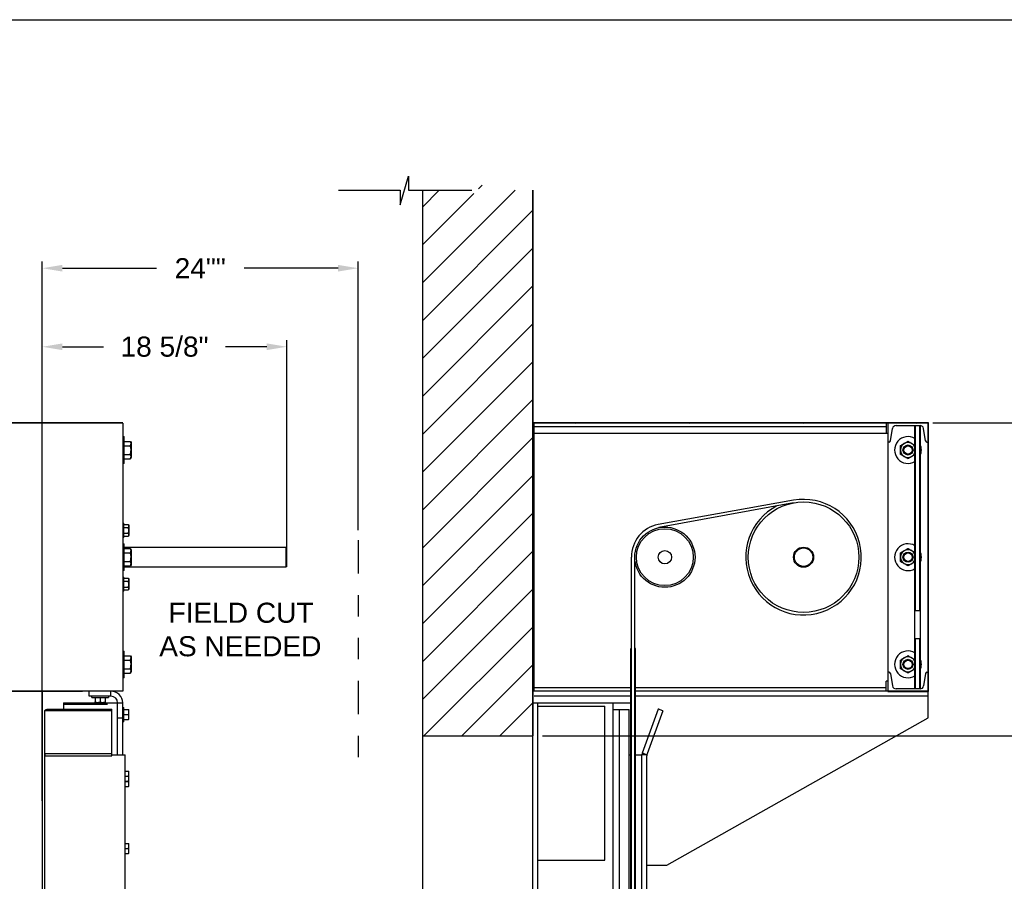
# Model space of a CAD drawing. Header units: inches. Extents: x 144.9 to 238.4, y 214.8 to 247.7.
# Tile 268 of 411: x 182.9 to 187.5, y 243.2 to 247.2. Entities that reach past the tile are written whole.
import ezdxf

# ---------------------------------------------------------------- set-up
doc = ezdxf.new("R2010")
doc.units = ezdxf.units.IN
doc.header["$LTSCALE"] = 0.25
doc.header["$MEASUREMENT"] = 0
doc.linetypes.add('PHANTOM2', pattern=[1.25, 0.625, -0.125, 0.125, -0.125, 0.125, -0.125])
for name, color, linetype in [('ANNOTATIONS', 1, 'Continuous'), ('HIDDEN', 6, 'PHANTOM2'), ('MOTOR LH', 7, 'Continuous')]:
    doc.layers.add(name, color=color, linetype=linetype)
doc.styles.add('ARIAL', font='arial.ttf', dxfattribs={"height": 0.09375})
doc.dimstyles.new('STANDARD$0', dxfattribs={"dimtxt": 0.09375, "dimasz": 0.09375, "dimexe": 0.03125, "dimexo": 0.046875, "dimgap": 0.09, "dimtad": 0, "dimtih": 1, "dimtoh": 1, "dimdec": 4, "dimzin": 0, "dimdsep": 46, "dimtxsty": 'ARIAL', "dimcen": 0.09, "dimadec": 0, "dimazin": 0, "dimtfac": 1, "dimtdec": 4, "dimtofl": 0, "dimtmove": 0, "dimatfit": 1, "dimfxl": 1, "dimtolj": 1, "dimtzin": 0, "dimarcsym": 0})

# ---------------------------------------------------------------- blocks, each defined once
blk = doc.blocks.new('*D48')
at = {"layer": 'ANNOTATIONS', "color": 0, "lineweight": -2, "transparency": 16777216}
for p, q in [((183.0344, 243.5377), (183.0344, 245.6874)), ((184.175, 244.6784), (184.175, 245.6874)), ((183.1282, 245.6561), (183.3196, 245.6561)), ((184.0813, 245.6561), (183.8898, 245.6561))]:
    blk.add_line(p, q, dxfattribs=at)
at = {"layer": 'ANNOTATIONS', "color": 0, "transparency": 16777216}
for points in [[(183.1282, 245.6717), (183.1282, 245.6405), (183.0344, 245.6561)], [(184.0813, 245.6717), (184.0813, 245.6405), (184.175, 245.6561)]]:
    blk.add_solid(points, dxfattribs=at)
at = {"layer": 'defpoints', "color": 0, "transparency": 16777216}
for p in [(183.0344, 245.6561), (184.175, 244.6315), (183.0344, 243.4908)]:
    blk.add_point(p, dxfattribs=at)
at = {"layer": 'ANNOTATIONS', "color": 0, "transparency": 16777216, "insert": (183.6047, 245.6561), "char_height": 0.09375, "attachment_point": 5, "style": 'ARIAL'}
blk.add_mtext('\\A1;18 5/8"', dxfattribs=at)
blk = doc.blocks.new('*D50')
at = {"layer": 'ANNOTATIONS', "color": 0, "lineweight": -2, "transparency": 16777216}
for p, q in [((183.0344, 243.5377), (183.0344, 246.0537)), ((184.508, 244.801), (184.508, 246.0537)), ((183.1282, 246.0225), (183.5668, 246.0225)), ((184.4142, 246.0225), (183.9755, 246.0225))]:
    blk.add_line(p, q, dxfattribs=at)
at = {"layer": 'ANNOTATIONS', "color": 0, "transparency": 16777216}
for points in [[(183.1282, 246.0381), (183.1282, 246.0069), (183.0344, 246.0225)], [(184.4142, 246.0381), (184.4142, 246.0069), (184.508, 246.0225)]]:
    blk.add_solid(points, dxfattribs=at)
at = {"layer": 'defpoints', "color": 0, "transparency": 16777216}
for p in [(183.0344, 246.0225), (184.508, 244.7542), (183.0344, 243.4908)]:
    blk.add_point(p, dxfattribs=at)
at = {"layer": 'ANNOTATIONS', "color": 0, "transparency": 16777216, "insert": (183.7712, 246.0225), "char_height": 0.09375, "attachment_point": 5, "style": 'ARIAL'}
blk.add_mtext('\\A1;24""', dxfattribs=at)
blk = doc.blocks.new('*D54')
at = {"layer": 'ANNOTATIONS', "color": 0, "lineweight": -2, "transparency": 16777216}
for p, q in [((186.194, 243.8404), (188.0295, 243.8404)), ((187.9983, 243.7466), (187.9983, 242.135)), ((187.9983, 240.0885), (187.9983, 241.7001)), ((185.9482, 239.9947), (188.0295, 239.9947))]:
    blk.add_line(p, q, dxfattribs=at)
at = {"layer": 'ANNOTATIONS', "color": 0, "transparency": 16777216}
for points in [[(187.9827, 243.7466), (188.0139, 243.7466), (187.9983, 243.8404)], [(187.9827, 240.0885), (188.0139, 240.0885), (187.9983, 239.9947)]]:
    blk.add_solid(points, dxfattribs=at)
at = {"layer": 'defpoints', "color": 0, "transparency": 16777216}
for p in [(186.1471, 243.8404), (187.9983, 243.8404), (185.9013, 239.9947)]:
    blk.add_point(p, dxfattribs=at)
at = {"layer": 'ANNOTATIONS', "color": 0, "transparency": 16777216, "insert": (187.9983, 241.9176), "char_height": 0.09375, "attachment_point": 5, "style": 'ARIAL'}
blk.add_mtext('\\A1;OPENING\\P HEIGHT', dxfattribs=at)
blk = doc.blocks.new('*D101')
at = {"layer": 'ANNOTATIONS', "color": 0, "lineweight": -2, "transparency": 16777216}
for p, q in [((187.1887, 245.3015), (188.0295, 245.3015)), ((187.9983, 245.2077), (187.9983, 244.7094)), ((187.9983, 243.9341), (187.9983, 244.4324)), ((185.3684, 243.8404), (188.0295, 243.8404))]:
    blk.add_line(p, q, dxfattribs=at)
at = {"layer": 'ANNOTATIONS', "color": 0, "transparency": 16777216}
for points in [[(187.9827, 245.2077), (188.0139, 245.2077), (187.9983, 245.3015)], [(187.9827, 243.9341), (188.0139, 243.9341), (187.9983, 243.8404)]]:
    blk.add_solid(points, dxfattribs=at)
at = {"layer": 'defpoints', "color": 0, "transparency": 16777216}
for p in [(187.1418, 245.3015), (187.9983, 245.3015), (185.3215, 243.8404)]:
    blk.add_point(p, dxfattribs=at)
at = {"layer": 'ANNOTATIONS', "color": 0, "transparency": 16777216, "insert": (187.9983, 244.5709), "char_height": 0.09375, "attachment_point": 5, "style": 'ARIAL'}
blk.add_mtext('\\A1;HEADROOM ', dxfattribs=at)

msp = doc.modelspace()

# ---------------------------------------------------------------- hatches: boundary and pattern name
at = {"layer": 'MOTOR LH'}
h = msp.add_hatch(dxfattribs=at)
h.set_pattern_fill('ANSI31', color=256, style=0)
h.set_pattern_definition([(45, (-40.21846, 21.28189), (-0.08838835, 0.08838835), [])])
edge = h.paths.add_edge_path()
edge.add_line((184.80757, 246.38678), (184.80757, 243.84038))
edge.add_line((184.80757, 243.84038), (185.32319, 243.84038))
edge.add_line((185.32319, 246.38678), (185.32319, 243.84038))
edge = h.paths.add_edge_path()
edge.add_line((184.76118, 246.38678), (185.04828, 246.38678))
edge.add_line((185.04828, 246.38678), (185.04828, 246.31808))
edge.add_line((185.04828, 246.31808), (185.0867, 246.45144))
edge.add_line((185.0867, 246.45144), (185.0867, 246.38678))
edge.add_line((185.0867, 246.38678), (185.38189, 246.38678))
h = msp.add_hatch(dxfattribs=at)
h.set_pattern_fill('ANSI32', color=256, style=0)
h.set_pattern_definition([(45, (182.21942, 231.03477), (-0.265165, 0.265165), []), (45, (182.3962, 231.03477), (-0.265165, 0.265165), [])])
edge = h.paths.add_edge_path(flags=0)
edge.add_line((187.16694, 244.04942), (186.97944, 244.04942))
edge.add_line((186.97944, 244.04942), (186.97944, 244.04737))
edge.add_line((186.97944, 244.04737), (187.16694, 244.04737))
edge.add_arc((187.16694, 244.04942), 0.00206, 270, 360)
edge.add_line((187.169, 244.04942), (187.169, 245.29942))
edge.add_arc((187.16694, 245.29942), 0.00206, 0, 90)
edge.add_line((187.16694, 245.30148), (185.32525, 245.30148))
edge.add_arc((185.32525, 245.29942), 0.00206, 90, 180)
edge.add_line((185.32319, 245.29942), (185.32319, 245.19211))
edge.add_line((185.32319, 245.19211), (185.32525, 245.19211))
edge.add_line((185.32525, 245.19211), (185.32525, 245.29942))
edge.add_line((185.32525, 245.29942), (187.16694, 245.29942))
edge.add_line((187.16694, 245.29942), (187.16694, 244.04942))

# ---------------------------------------------------------------- linework, layer by layer
at = {"layer": 'defpoints'}
msp.add_lwpolyline([(190.46619, 234.44685), (169.58887, 234.44685), (169.58887, 247.18196), (190.46619, 247.18196)], close=True, dxfattribs=at)
at = {"layer": 'HIDDEN'}
msp.add_line((184.50797, 244.75416), (184.50797, 243.72347), dxfattribs=at)
at = {"layer": 'MOTOR LH'}
for p, q in [((184.70397, 246.31808), (184.74238, 246.45144)), ((184.74238, 246.45144), (184.74238, 246.38678)), ((184.41687, 246.38678), (184.70397, 246.38678)), ((184.70397, 246.38678), (184.70397, 246.31808)), ((184.74238, 246.38678), (185.03758, 246.38678)), ((184.80757, 246.38678), (184.80757, 239.99474)), ((184.80757, 246.38678), (184.80757, 243.84038)), ((185.32319, 239.99474), (185.32319, 246.38678)), ((185.32319, 246.38678), (185.32319, 243.84038)), ((183.4094, 245.30125), (177.61109, 245.30125)), ((183.4094, 245.29919), (177.61109, 245.29919)), ((183.4094, 245.29919), (183.4094, 244.04919)), ((187.16694, 245.30148), (185.32525, 245.30148)), ((187.16694, 245.29942), (185.32525, 245.29942)), ((185.32525, 245.29942), (185.32525, 245.19211)), ((185.3271, 245.29942), (185.3271, 244.04942)), ((186.97163, 245.29942), (186.97163, 245.25255)), ((186.97944, 245.29942), (186.97944, 244.04737)), ((187.16694, 244.04942), (187.16694, 245.29942)), ((187.169, 244.04942), (187.169, 245.29942)), ((185.3271, 245.2838), (186.97163, 245.2838)), ((185.3271, 245.25255), (186.97944, 245.25255)), ((186.99092, 245.21652), (187.00061, 245.2747)), ((187.01726, 245.2888), (187.12913, 245.2888)), ((187.10569, 244.06005), (187.10569, 245.2888)), ((187.10725, 245.2888), (187.10725, 244.42536)), ((187.12756, 244.42536), (187.12756, 245.2888)), ((187.12913, 245.2888), (187.12913, 244.06005)), ((187.15547, 245.21652), (187.14577, 245.2747)), ((183.4094, 245.23669), (183.41565, 245.23669)), ((183.41565, 245.11169), (183.41565, 245.23669)), ((183.41565, 245.21479), (183.44526, 245.21479)), ((183.44526, 245.21479), (183.4484, 245.20935)), ((183.4484, 245.20935), (183.4484, 245.13904)), ((186.98475, 245.2113), (186.97944, 245.2113)), ((187.16163, 245.2113), (187.16694, 245.2113)), ((183.41565, 245.19449), (183.44526, 245.19449)), ((183.41565, 245.11169), (183.4094, 245.11169)), ((183.41565, 245.15389), (183.44526, 245.15389)), ((183.41565, 245.1336), (183.44526, 245.1336)), ((183.4484, 245.13904), (183.44526, 245.1336)), ((186.53869, 244.93979), (185.90769, 244.82754)), ((186.53919, 244.92797), (185.9108, 244.81223)), ((183.4094, 244.83287), (183.41534, 244.83287)), ((183.41534, 244.76649), (183.41534, 244.83287)), ((183.41534, 244.82674), (183.436, 244.82674)), ((183.41534, 244.81321), (183.436, 244.81321)), ((183.436, 244.82674), (183.43809, 244.82312)), ((183.43809, 244.82312), (183.43809, 244.77624)), ((183.41534, 244.76649), (183.4094, 244.76649)), ((183.41534, 244.78615), (183.436, 244.78615)), ((183.41534, 244.77262), (183.436, 244.77262)), ((183.43809, 244.77624), (183.436, 244.77262)), ((183.4094, 244.73669), (183.41565, 244.73669)), ((183.41565, 244.61169), (183.41565, 244.73669)), ((183.41565, 244.721), (184.17112, 244.721)), ((183.41565, 244.71479), (183.44526, 244.71479)), ((183.44526, 244.71479), (183.4484, 244.70935)), ((183.4484, 244.70935), (183.4484, 244.63904)), ((184.17112, 244.721), (184.17503, 244.7171)), ((184.17112, 244.721), (184.17112, 244.62738)), ((184.17503, 244.63129), (184.17503, 244.7171)), ((183.41565, 244.69449), (183.44526, 244.69449)), ((183.41565, 244.65389), (183.44526, 244.65389)), ((185.78257, 240.14728), (185.78257, 244.67448)), ((185.79819, 240.01147), (185.79819, 244.67442)), ((183.41565, 244.61169), (183.4094, 244.61169)), ((183.41565, 244.6336), (183.44526, 244.6336)), ((184.17112, 244.62738), (183.41565, 244.62738)), ((183.4484, 244.63904), (183.44526, 244.6336)), ((184.17503, 244.63129), (184.17112, 244.62738)), ((183.4094, 244.58189), (183.41534, 244.58189)), ((183.41534, 244.51552), (183.41534, 244.58189)), ((183.41534, 244.57577), (183.436, 244.57577)), ((183.41534, 244.56223), (183.436, 244.56223)), ((183.436, 244.57577), (183.43809, 244.57214)), ((183.43809, 244.57214), (183.43809, 244.52527)), ((183.41534, 244.51552), (183.4094, 244.51552)), ((183.41534, 244.53517), (183.436, 244.53517)), ((183.41534, 244.52164), (183.436, 244.52164)), ((183.43809, 244.52527), (183.436, 244.52164)), ((187.10725, 244.42536), (187.12756, 244.42536)), ((187.12756, 244.29278), (187.10725, 244.29278)), ((187.10725, 244.29278), (187.10725, 244.06005)), ((187.12756, 244.06005), (187.12756, 244.29278)), ((183.4094, 244.23669), (183.41565, 244.23669)), ((183.41565, 244.11169), (183.41565, 244.23669)), ((185.78257, 244.24884), (185.77944, 244.24884)), ((185.77944, 240.61603), (185.77944, 244.24884)), ((185.80132, 244.24884), (185.79819, 244.24884)), ((185.80132, 240.61603), (185.80132, 244.24884)), ((183.41565, 244.21479), (183.44526, 244.21479)), ((183.41565, 244.19449), (183.44526, 244.19449)), ((183.44526, 244.21479), (183.4484, 244.20935)), ((183.4484, 244.20935), (183.4484, 244.13904)), ((183.41565, 244.15389), (183.44526, 244.15389)), ((183.41565, 244.11169), (183.4094, 244.11169)), ((183.41565, 244.1336), (183.44526, 244.1336)), ((183.4484, 244.13904), (183.44526, 244.1336)), ((186.98475, 244.13755), (186.97944, 244.13755)), ((186.99092, 244.13233), (187.00061, 244.07415)), ((187.15547, 244.13233), (187.14577, 244.07415)), ((187.16163, 244.13755), (187.16694, 244.13755)), ((185.78257, 244.06505), (185.3271, 244.06505)), ((186.97163, 244.06505), (185.79819, 244.06505)), ((186.97163, 244.04942), (186.97163, 244.0963)), ((186.97944, 244.0963), (186.97163, 244.0963)), ((187.12913, 244.06005), (187.01726, 244.06005)), ((183.4094, 244.04919), (177.61109, 244.04919)), ((183.2219, 244.04714), (177.79859, 244.04714)), ((183.0344, 244.04714), (183.0344, 240.6158)), ((183.2219, 244.04714), (183.2219, 244.04919)), ((183.25315, 244.02575), (183.25315, 244.04919)), ((183.35472, 244.02575), (183.25315, 244.02575)), ((183.26487, 244.0195), (183.26487, 244.02575)), ((183.26487, 244.0195), (183.343, 244.0195)), ((183.2805, 244.0195), (183.2805, 243.99885)), ((183.30394, 244.0195), (183.30394, 243.99885)), ((183.32737, 244.0195), (183.32737, 243.99885)), ((183.343, 244.02575), (183.343, 244.0195)), ((183.35472, 244.02575), (183.35472, 244.04919)), ((185.78257, 244.04942), (185.3271, 244.04942)), ((185.78257, 244.02599), (185.32844, 244.02599)), ((187.16694, 244.04942), (185.79819, 244.04942)), ((187.16694, 244.02599), (185.79819, 244.02599)), ((186.97944, 244.04737), (187.16694, 244.04737)), ((187.16694, 243.92442), (187.16694, 244.04737)), ((183.06956, 243.96612), (183.35862, 243.96612)), ((183.13356, 243.9945), (183.4094, 243.9945)), ((183.13356, 243.9945), (183.13356, 243.96612)), ((183.33909, 243.98669), (183.13356, 243.98669)), ((183.2805, 243.99675), (183.32737, 243.99675)), ((183.33128, 243.98669), (183.33128, 243.9945)), ((183.35862, 243.74704), (183.35862, 243.96612)), ((183.38597, 243.75255), (183.38597, 243.9945)), ((183.4094, 243.75255), (183.4094, 243.9945)), ((183.4094, 243.973), (183.41534, 243.973)), ((183.41534, 243.90663), (183.41534, 243.973)), ((183.41534, 243.96325), (183.436, 243.96325)), ((183.43809, 243.91638), (183.43809, 243.96325)), ((185.32319, 243.99474), (185.77944, 243.99474)), ((185.34663, 239.99474), (185.34663, 243.99474)), ((185.34663, 243.97911), (185.65913, 243.97911)), ((185.65913, 243.26036), (185.65913, 243.97911)), ((185.69819, 240.3112), (185.69819, 243.99474)), ((185.69819, 243.96317), (185.7722, 243.96317)), ((185.72554, 243.96317), (185.72554, 240.37017)), ((185.7722, 240.47053), (185.7722, 243.96317)), ((185.90724, 243.96612), (185.83242, 243.76057)), ((183.35862, 243.95811), (183.04612, 243.95811)), ((183.04612, 239.9945), (183.04612, 243.95811)), ((183.38597, 243.92419), (183.4094, 243.92419)), ((183.41534, 243.93982), (183.436, 243.93982)), ((183.41534, 243.91638), (183.436, 243.91638)), ((185.92926, 243.95811), (185.85633, 243.75773)), ((185.94819, 243.23692), (187.16694, 243.92442)), ((183.41534, 243.90663), (183.4094, 243.90663)), ((184.80757, 243.84038), (185.32319, 243.84038)), ((183.35862, 243.75773), (183.04612, 243.75773)), ((183.04612, 243.75773), (183.04613, 243.75247)), ((183.04613, 243.75247), (183.04612, 243.74704)), ((183.04612, 243.74704), (183.35862, 243.74704)), ((183.35862, 243.75255), (183.42112, 243.75255)), ((183.42112, 239.9945), (183.42112, 243.75255)), ((185.7722, 243.75255), (185.77944, 243.75255)), ((185.80132, 243.75255), (185.83101, 243.75255)), ((185.83242, 243.76056), (185.83101, 243.75255)), ((185.83101, 240.36607), (185.83101, 243.75255)), ((185.85444, 243.75255), (185.83101, 243.75255)), ((185.85444, 243.75255), (185.85492, 243.75247)), ((185.85492, 243.75247), (185.85444, 243.74704)), ((185.85444, 240.38911), (185.85444, 243.74704)), ((185.85633, 243.75773), (185.85492, 243.75247)), ((183.42112, 243.67613), (183.436, 243.67613)), ((183.42112, 243.65269), (183.436, 243.65269)), ((183.43809, 243.60388), (183.43809, 243.67613)), ((183.42112, 243.62925), (183.436, 243.62925)), ((183.42112, 243.62732), (183.436, 243.62732)), ((183.42112, 243.60388), (183.436, 243.60388)), ((183.436, 243.62732), (183.43651, 243.62925)), ((183.42112, 243.33825), (183.436, 243.33825)), ((183.43809, 243.29138), (183.43809, 243.33825)), ((183.42112, 243.31482), (183.436, 243.31482)), ((183.42112, 243.29138), (183.436, 243.29138)), ((185.34663, 243.26036), (185.65913, 243.26036)), ((185.85444, 243.23692), (185.94819, 243.23692))]:
    msp.add_line(p, q, dxfattribs=at)
at = {"layer": 'MOTOR LH', "flags": 128}
for points in [[(183.04612, 243.95811), (183.04657, 243.95967), (183.04791, 243.96117), (183.05007, 243.96256), (183.05299, 243.96378), (183.05654, 243.96477), (183.06059, 243.96551), (183.06499, 243.96597), (183.06956, 243.96612)], [(185.92926, 243.95811), (185.92496, 243.95967), (185.92083, 243.96117), (185.91702, 243.96256), (185.91369, 243.96378), (185.91095, 243.96477), (185.90891, 243.96551), (185.90766, 243.96597), (185.90724, 243.96612)], [(185.85444, 243.75255), (185.85015, 243.75411), (185.84601, 243.75562), (185.84221, 243.757), (185.83887, 243.75822), (185.83613, 243.75921), (185.8341, 243.75996), (185.83284, 243.76041), (185.83242, 243.76057)]]:
    msp.add_lwpolyline(points, dxfattribs=at)
at = {"layer": 'MOTOR LH'}
for centre, radius in [((187.07319, 245.17442), 0.02344), ((187.07319, 245.17442), 0.02051), ((187.07319, 245.17442), 0.01972), ((186.58589, 244.67442), 0.25781), ((185.93882, 244.67442), 0.14062), ((185.93882, 244.67442), 0.13281), ((185.93882, 244.67442), 0.03125), ((186.58589, 244.67442), 0.04681), ((186.58589, 244.67442), 0.04291), ((187.07319, 244.67442), 0.02344), ((187.07319, 244.67442), 0.02051), ((187.07319, 244.67442), 0.01972), ((187.07319, 244.17442), 0.02344), ((187.07319, 244.17442), 0.02051), ((187.07319, 244.17442), 0.01972)]:
    msp.add_circle(centre, radius, dxfattribs=at)
for centre, radius, start, end in [((185.32525, 245.29942), 0.00206, 90, 180), ((187.16694, 245.29942), 0.00206, 0, 90), ((187.01726, 245.27192), 0.01688, 90, 170.537), ((187.12913, 245.27192), 0.01688, 9.463, 90), ((186.98475, 245.21755), 0.00625, 270, 350.537), ((187.07319, 245.17442), 0.0625, 58.67194, 301.32807), ((187.07319, 245.17442), 0.03516, 22.43194, 337.56805), ((187.07319, 245.17442), 0.0625, 333.50041, 26.49959), ((187.16163, 245.21755), 0.00625, 189.463, 270), ((186.58589, 244.67442), 0.26953, 117.39365, 100.0868), ((185.93882, 244.67442), 0.15625, 101.47002, 180.02101), ((187.07319, 244.67442), 0.0625, 58.67194, 301.32807), ((187.07319, 244.67442), 0.03516, 22.43194, 337.56805), ((187.07319, 244.67442), 0.0625, 333.50041, 26.49959), ((187.07319, 244.17442), 0.0625, 58.67194, 301.32807), ((187.07319, 244.17442), 0.03516, 22.43194, 337.56805), ((187.07319, 244.17442), 0.0625, 333.50041, 26.49959), ((186.98475, 244.1313), 0.00625, 9.463, 90), ((187.16163, 244.1313), 0.00625, 90, 170.537), ((187.01726, 244.07692), 0.01688, 189.463, 270), ((187.12913, 244.07692), 0.01688, 270, 350.537), ((183.35472, 243.9945), 0.05469, 0, 90), ((183.35472, 243.9945), 0.03125, 0, 90), ((187.16694, 244.04942), 0.00206, 270, 0)]:
    msp.add_arc(centre, radius, start, end, dxfattribs=at)
for centre, start_param, end_param in [((187.10725, 244.42315), 3.1415927, 4.712389), ((187.12756, 244.42315), 1.5707963, 3.1415927), ((187.10725, 244.29499), 4.712389, 6.2831853), ((187.12756, 244.29499), 0, 1.5707963)]:
    msp.add_ellipse(centre, major_axis=(0, -0.00221), ratio=0.7071068, start_param=start_param, end_param=end_param, dxfattribs=at)
at = {"layer": 'MOTOR LH', "extrusion": (0, 0, -1)}
msp.add_ellipse((183.06956, 243.75255), major_axis=(-0.02344, 0), ratio=0.176327, start_param=6.2629276, end_param=6.2832609, dxfattribs=at)
at = {"layer": 'MOTOR LH'}
for points, knots in [([(183.4484, 245.20464), (183.4484, 245.20488), (183.44837, 245.2067), (183.44769, 245.21013), (183.44608, 245.21323), (183.44526, 245.21479)], [0, 0, 0, 0, 0.0701027, 0.5307909, 1, 1, 1, 1]), ([(183.44526, 245.19449), (183.44614, 245.19614), (183.44791, 245.19946), (183.44824, 245.2029), (183.4484, 245.20464)], [0, 0, 0, 0, 0.495458, 1, 1, 1, 1]), ([(187.03804, 245.19472), (187.04077, 245.1963), (187.04634, 245.19951), (187.05242, 245.20302), (187.05553, 245.20482), (187.05562, 245.20487)], [0, 0, 0, 0, 0.484338, 0.9863257, 1, 1, 1, 1]), ([(187.05562, 245.20487), (187.05808, 245.20629), (187.06309, 245.20918), (187.06891, 245.21255), (187.07223, 245.21446), (187.07319, 245.21502)], [0, 0, 0, 0, 0.4062928, 0.8272669, 1, 1, 1, 1]), ([(187.07319, 245.21502), (187.07593, 245.21344), (187.08149, 245.21023), (187.08757, 245.20672), (187.09069, 245.20492), (187.09077, 245.20487)], [0, 0, 0, 0, 0.4843447, 0.9863274, 1, 1, 1, 1]), ([(187.09077, 245.20487), (187.09323, 245.20345), (187.09824, 245.20056), (187.10316, 245.19772), (187.10561, 245.19631), (187.10569, 245.19626)], [0, 0, 0, 0, 0.4825542, 0.9825455, 1, 1, 1, 1]), ([(183.4484, 245.17419), (183.44837, 245.17577), (183.44827, 245.17998), (183.4473, 245.1868), (183.44594, 245.19192), (183.44526, 245.19449)], [0, 0, 0, 0, 0.2297304, 0.61267, 1, 1, 1, 1]), ([(183.44526, 245.15389), (183.44564, 245.15527), (183.44674, 245.15926), (183.44808, 245.16602), (183.44829, 245.17145), (183.4484, 245.17419)], [0, 0, 0, 0, 0.2083045, 0.6015254, 1, 1, 1, 1]), ([(187.03804, 245.17442), (187.03804, 245.17489), (187.03804, 245.17793), (187.03804, 245.18361), (187.03804, 245.18988), (187.03804, 245.19352), (187.03804, 245.19472)], [0, 0, 0, 0, 0.0665323, 0.4352828, 0.8145518, 1, 1, 1, 1]), ([(187.03804, 245.15413), (187.03804, 245.15585), (187.03804, 245.15991), (187.03804, 245.16669), (187.03804, 245.17182), (187.03804, 245.17442)], [0, 0, 0, 0, 0.2654589, 0.6280767, 1, 1, 1, 1]), ([(187.05562, 245.14398), (187.05316, 245.1454), (187.04815, 245.14829), (187.04232, 245.15165), (187.039, 245.15357), (187.03804, 245.15413)], [0, 0, 0, 0, 0.4062921, 0.8272656, 1, 1, 1, 1]), ([(183.4484, 245.14375), (183.4484, 245.14399), (183.44837, 245.14581), (183.44769, 245.14924), (183.44608, 245.15233), (183.44526, 245.15389)], [0, 0, 0, 0, 0.0701027, 0.5307909, 1, 1, 1, 1]), ([(183.44526, 245.1336), (183.44614, 245.13524), (183.44791, 245.13857), (183.44824, 245.14201), (183.4484, 245.14375)], [0, 0, 0, 0, 0.495458, 1, 1, 1, 1]), ([(187.07319, 245.13383), (187.07046, 245.13541), (187.06489, 245.13862), (187.05882, 245.14213), (187.0557, 245.14393), (187.05562, 245.14398)], [0, 0, 0, 0, 0.4843447, 0.9863274, 1, 1, 1, 1]), ([(187.09077, 245.14398), (187.08831, 245.14256), (187.0833, 245.13966), (187.07748, 245.1363), (187.07416, 245.13439), (187.07319, 245.13383)], [0, 0, 0, 0, 0.4062928, 0.8272669, 1, 1, 1, 1]), ([(187.10569, 245.15259), (187.10383, 245.15152), (187.09913, 245.1488), (187.09397, 245.14583), (187.09085, 245.14403), (187.09077, 245.14398)], [0, 0, 0, 0, 0.3896286, 0.9838142, 1, 1, 1, 1]), ([(183.43809, 244.81998), (183.43809, 244.82014), (183.43807, 244.82135), (183.43761, 244.82364), (183.43654, 244.8257), (183.436, 244.82674)], [0, 0, 0, 0, 0.0700919, 0.5307854, 1, 1, 1, 1]), ([(183.436, 244.81321), (183.43658, 244.81431), (183.43776, 244.81653), (183.43798, 244.81882), (183.43809, 244.81998)], [0, 0, 0, 0, 0.49545796, 1, 1, 1, 1]), ([(183.43809, 244.79968), (183.43807, 244.80081), (183.43796, 244.80539), (183.43684, 244.80985), (183.436, 244.81321)], [0, 0, 0, 0, 0.2463063, 1, 1, 1, 1]), ([(183.436, 244.78615), (183.43628, 244.78716), (183.43751, 244.79157), (183.43784, 244.79615), (183.43809, 244.79968)], [0, 0, 0, 0, 0.2293621, 1, 1, 1, 1]), ([(183.43809, 244.77938), (183.43809, 244.77954), (183.43807, 244.78076), (183.43761, 244.78305), (183.43654, 244.78511), (183.436, 244.78615)], [0, 0, 0, 0, 0.0700919, 0.5307854, 1, 1, 1, 1]), ([(183.436, 244.77262), (183.43658, 244.77372), (183.43776, 244.77593), (183.43798, 244.77823), (183.43809, 244.77938)], [0, 0, 0, 0, 0.495458, 1, 1, 1, 1]), ([(183.4484, 244.70464), (183.4484, 244.70488), (183.44837, 244.7067), (183.44769, 244.71013), (183.44608, 244.71323), (183.44526, 244.71479)], [0, 0, 0, 0, 0.0701027, 0.5307909, 1, 1, 1, 1]), ([(183.44526, 244.69449), (183.44614, 244.69614), (183.44791, 244.69946), (183.44824, 244.7029), (183.4484, 244.70464)], [0, 0, 0, 0, 0.495458, 1, 1, 1, 1]), ([(187.03804, 244.69472), (187.04077, 244.6963), (187.04634, 244.69951), (187.05242, 244.70302), (187.05553, 244.70482), (187.05562, 244.70487)], [0, 0, 0, 0, 0.4843388, 0.9863274, 1, 1, 1, 1]), ([(187.03804, 244.67442), (187.03804, 244.67489), (187.03804, 244.67793), (187.03804, 244.68361), (187.03804, 244.68988), (187.03804, 244.69352), (187.03804, 244.69472)], [0, 0, 0, 0, 0.0665321, 0.4352848, 0.8145492, 1, 1, 1, 1]), ([(187.05562, 244.70487), (187.05808, 244.70629), (187.06309, 244.70918), (187.06891, 244.71255), (187.07223, 244.71446), (187.07319, 244.71502)], [0, 0, 0, 0, 0.4062921, 0.8272656, 1, 1, 1, 1]), ([(187.07319, 244.71502), (187.07593, 244.71344), (187.08149, 244.71023), (187.08757, 244.70672), (187.09069, 244.70492), (187.09077, 244.70487)], [0, 0, 0, 0, 0.4843438, 0.9863257, 1, 1, 1, 1]), ([(187.09077, 244.70487), (187.09323, 244.70345), (187.09824, 244.70056), (187.10316, 244.69772), (187.10561, 244.69631), (187.10569, 244.69626)], [0, 0, 0, 0, 0.4825542, 0.9825455, 1, 1, 1, 1]), ([(183.4484, 244.67419), (183.44837, 244.67577), (183.44827, 244.67998), (183.4473, 244.6868), (183.44594, 244.69192), (183.44526, 244.69449)], [0, 0, 0, 0, 0.2297304, 0.61267, 1, 1, 1, 1]), ([(183.44526, 244.65389), (183.44564, 244.65527), (183.44674, 244.65926), (183.44808, 244.66602), (183.44829, 244.67145), (183.4484, 244.67419)], [0, 0, 0, 0, 0.2083045, 0.6015254, 1, 1, 1, 1]), ([(183.4484, 244.64375), (183.4484, 244.64399), (183.44837, 244.64581), (183.44769, 244.64924), (183.44608, 244.65233), (183.44526, 244.65389)], [0, 0, 0, 0, 0.0701027, 0.5307909, 1, 1, 1, 1]), ([(187.03804, 244.65413), (187.03804, 244.65585), (187.03804, 244.65991), (187.03804, 244.66669), (187.03804, 244.67182), (187.03804, 244.67442)], [0, 0, 0, 0, 0.2654622, 0.6280801, 1, 1, 1, 1]), ([(187.05562, 244.64398), (187.05316, 244.6454), (187.04815, 244.64829), (187.04232, 244.65165), (187.039, 244.65357), (187.03804, 244.65413)], [0, 0, 0, 0, 0.4062928, 0.8272669, 1, 1, 1, 1]), ([(187.10569, 244.65259), (187.10383, 244.65152), (187.09913, 244.6488), (187.09397, 244.64583), (187.09085, 244.64403), (187.09077, 244.64398)], [0, 0, 0, 0, 0.3896306, 0.9838162, 1, 1, 1, 1]), ([(183.44526, 244.6336), (183.44614, 244.63524), (183.44791, 244.63857), (183.44824, 244.64201), (183.4484, 244.64375)], [0, 0, 0, 0, 0.495458, 1, 1, 1, 1]), ([(187.07319, 244.63383), (187.07046, 244.63541), (187.06489, 244.63862), (187.05882, 244.64213), (187.0557, 244.64393), (187.05562, 244.64398)], [0, 0, 0, 0, 0.4843438, 0.9863257, 1, 1, 1, 1]), ([(187.09077, 244.64398), (187.08831, 244.64256), (187.0833, 244.63967), (187.07748, 244.6363), (187.07416, 244.63439), (187.07319, 244.63383)], [0, 0, 0, 0, 0.4062921, 0.8272672, 1, 1, 1, 1]), ([(183.43809, 244.569), (183.43809, 244.56916), (183.43807, 244.57038), (183.43761, 244.57267), (183.43654, 244.57473), (183.436, 244.57577)], [0, 0, 0, 0, 0.0700919, 0.5307854, 1, 1, 1, 1]), ([(183.436, 244.56223), (183.43658, 244.56333), (183.43776, 244.56555), (183.43798, 244.56784), (183.43809, 244.569)], [0, 0, 0, 0, 0.495458, 1, 1, 1, 1]), ([(183.43809, 244.5487), (183.43807, 244.54983), (183.43796, 244.55441), (183.43684, 244.55887), (183.436, 244.56223)], [0, 0, 0, 0, 0.2463063, 1, 1, 1, 1]), ([(183.436, 244.53517), (183.43628, 244.53618), (183.43751, 244.54059), (183.43784, 244.54517), (183.43809, 244.5487)], [0, 0, 0, 0, 0.2293621, 1, 1, 1, 1]), ([(183.43809, 244.52841), (183.43809, 244.52857), (183.43807, 244.52978), (183.43761, 244.53207), (183.43654, 244.53413), (183.436, 244.53517)], [0, 0, 0, 0, 0.0700919, 0.5307854, 1, 1, 1, 1]), ([(183.436, 244.52164), (183.43658, 244.52274), (183.43776, 244.52496), (183.43798, 244.52725), (183.43809, 244.52841)], [0, 0, 0, 0, 0.495458, 1, 1, 1, 1]), ([(183.4484, 244.20464), (183.4484, 244.20488), (183.44837, 244.2067), (183.44769, 244.21013), (183.44608, 244.21323), (183.44526, 244.21479)], [0, 0, 0, 0, 0.0701027, 0.5307909, 1, 1, 1, 1]), ([(183.44526, 244.19449), (183.44614, 244.19614), (183.44791, 244.19946), (183.44824, 244.2029), (183.4484, 244.20464)], [0, 0, 0, 0, 0.495458, 1, 1, 1, 1]), ([(183.4484, 244.17419), (183.44837, 244.17577), (183.44827, 244.17998), (183.4473, 244.1868), (183.44594, 244.19192), (183.44526, 244.19449)], [0, 0, 0, 0, 0.2297304, 0.61267, 1, 1, 1, 1]), ([(187.03804, 244.19472), (187.04077, 244.1963), (187.04634, 244.19951), (187.05242, 244.20302), (187.05553, 244.20482), (187.05562, 244.20487)], [0, 0, 0, 0, 0.4843384, 0.9863265, 1, 1, 1, 1]), ([(187.03804, 244.17442), (187.03804, 244.17489), (187.03804, 244.17793), (187.03804, 244.18361), (187.03804, 244.18988), (187.03804, 244.19352), (187.03804, 244.19472)], [0, 0, 0, 0, 0.0665313, 0.4352843, 0.8145498, 1, 1, 1, 1]), ([(187.05562, 244.20487), (187.05808, 244.20629), (187.06309, 244.20918), (187.06891, 244.21255), (187.07223, 244.21446), (187.07319, 244.21502)], [0, 0, 0, 0, 0.4062924, 0.8272666, 1, 1, 1, 1]), ([(187.07319, 244.21502), (187.07593, 244.21344), (187.08149, 244.21023), (187.08757, 244.20672), (187.09069, 244.20492), (187.09077, 244.20487)], [0, 0, 0, 0, 0.4843443, 0.986327, 1, 1, 1, 1]), ([(187.09077, 244.20487), (187.09323, 244.20345), (187.09824, 244.20056), (187.10316, 244.19772), (187.10561, 244.19631), (187.10569, 244.19626)], [0, 0, 0, 0, 0.4825542, 0.982546, 1, 1, 1, 1]), ([(183.44526, 244.15389), (183.44564, 244.15527), (183.44674, 244.15926), (183.44808, 244.16602), (183.44829, 244.17145), (183.4484, 244.17419)], [0, 0, 0, 0, 0.2083045, 0.6015254, 1, 1, 1, 1]), ([(183.4484, 244.14375), (183.4484, 244.14399), (183.44837, 244.14581), (183.44769, 244.14924), (183.44608, 244.15233), (183.44526, 244.15389)], [0, 0, 0, 0, 0.0701027, 0.5307909, 1, 1, 1, 1]), ([(183.44526, 244.1336), (183.44614, 244.13524), (183.44791, 244.13857), (183.44824, 244.14201), (183.4484, 244.14375)], [0, 0, 0, 0, 0.495458, 1, 1, 1, 1]), ([(187.03804, 244.15413), (187.03804, 244.15585), (187.03804, 244.15991), (187.03804, 244.16669), (187.03804, 244.17182), (187.03804, 244.17442)], [0, 0, 0, 0, 0.2654605, 0.6280792, 1, 1, 1, 1]), ([(187.05562, 244.14398), (187.05316, 244.1454), (187.04815, 244.14829), (187.04232, 244.15165), (187.039, 244.15357), (187.03804, 244.15413)], [0, 0, 0, 0, 0.4062925, 0.8272666, 1, 1, 1, 1]), ([(187.07319, 244.13383), (187.07046, 244.13541), (187.06489, 244.13862), (187.05882, 244.14213), (187.0557, 244.14393), (187.05562, 244.14398)], [0, 0, 0, 0, 0.484344, 0.9863265, 1, 1, 1, 1]), ([(187.09077, 244.14398), (187.08831, 244.14256), (187.0833, 244.13966), (187.07748, 244.1363), (187.07416, 244.13439), (187.07319, 244.13383)], [0, 0, 0, 0, 0.4062926, 0.8272666, 1, 1, 1, 1]), ([(187.10569, 244.15259), (187.10383, 244.15152), (187.09913, 244.1488), (187.09397, 244.14583), (187.09085, 244.14403), (187.09077, 244.14398)], [0, 0, 0, 0, 0.3896297, 0.9838155, 1, 1, 1, 1]), ([(183.2805, 243.99885), (183.2824, 243.99826), (183.28624, 243.99708), (183.29021, 243.99686), (183.29222, 243.99675)], [0, 0, 0, 0, 0.495458, 1, 1, 1, 1]), ([(183.2805, 243.99675), (183.2805, 243.99678), (183.2805, 243.99689), (183.2805, 243.998), (183.2805, 243.99885)], [0, 0, 0, 0, 0.24630627, 1, 1, 1, 1]), ([(183.29222, 243.99675), (183.29249, 243.99676), (183.2946, 243.99678), (183.29856, 243.99723), (183.30213, 243.99831), (183.30394, 243.99885)], [0, 0, 0, 0, 0.0700919, 0.5307854, 1, 1, 1, 1]), ([(183.30394, 243.99885), (183.30584, 243.99826), (183.30968, 243.99708), (183.31365, 243.99686), (183.31565, 243.99675)], [0, 0, 0, 0, 0.49545796, 1, 1, 1, 1]), ([(183.31565, 243.99675), (183.31593, 243.99676), (183.31804, 243.99678), (183.322, 243.99723), (183.32557, 243.99831), (183.32737, 243.99885)], [0, 0, 0, 0, 0.0700919, 0.5307854, 1, 1, 1, 1]), ([(183.32737, 243.99885), (183.32737, 243.998), (183.32737, 243.99689), (183.32737, 243.99678), (183.32737, 243.99675)], [0, 0, 0, 0, 0.75369373, 1, 1, 1, 1]), ([(183.43809, 243.95154), (183.43809, 243.95181), (183.43807, 243.95392), (183.43761, 243.95788), (183.43654, 243.96145), (183.436, 243.96325)], [0, 0, 0, 0, 0.0700919, 0.5307854, 1, 1, 1, 1]), ([(183.436, 243.96325), (183.43684, 243.96325), (183.43796, 243.96325), (183.43807, 243.96325), (183.43809, 243.96325)], [0, 0, 0, 0, 0.7536937, 1, 1, 1, 1]), ([(183.436, 243.93982), (183.43658, 243.94172), (183.43776, 243.94556), (183.43798, 243.94953), (183.43809, 243.95154)], [0, 0, 0, 0, 0.495458, 1, 1, 1, 1]), ([(183.43809, 243.9281), (183.43809, 243.92838), (183.43807, 243.93048), (183.43761, 243.93445), (183.43654, 243.93802), (183.436, 243.93982)], [0, 0, 0, 0, 0.0700919, 0.5307854, 1, 1, 1, 1]), ([(183.436, 243.91638), (183.43658, 243.91828), (183.43776, 243.92212), (183.43798, 243.92609), (183.43809, 243.9281)], [0, 0, 0, 0, 0.495458, 1, 1, 1, 1]), ([(183.43809, 243.91638), (183.43807, 243.91638), (183.43796, 243.91638), (183.43684, 243.91638), (183.436, 243.91638)], [0, 0, 0, 0, 0.2463063, 1, 1, 1, 1]), ([(183.43809, 243.66441), (183.43809, 243.66469), (183.43807, 243.66679), (183.43761, 243.67076), (183.43654, 243.67433), (183.436, 243.67613)], [0, 0, 0, 0, 0.0700919, 0.5307854, 1, 1, 1, 1]), ([(183.436, 243.67613), (183.43684, 243.67613), (183.43796, 243.67613), (183.43807, 243.67613), (183.43809, 243.67613)], [0, 0, 0, 0, 0.7536937, 1, 1, 1, 1]), ([(183.436, 243.65269), (183.43658, 243.65459), (183.43776, 243.65844), (183.43798, 243.66241), (183.43809, 243.66441)], [0, 0, 0, 0, 0.49545796, 1, 1, 1, 1]), ([(183.43809, 243.64097), (183.43809, 243.64125), (183.43807, 243.64335), (183.43761, 243.64732), (183.43654, 243.65089), (183.436, 243.65269)], [0, 0, 0, 0, 0.07009191, 0.5307854, 1, 1, 1, 1]), ([(183.436, 243.62925), (183.43658, 243.63116), (183.43776, 243.635), (183.43798, 243.63897), (183.43809, 243.64097)], [0, 0, 0, 0, 0.495458, 1, 1, 1, 1]), ([(183.43809, 243.62925), (183.43807, 243.62925), (183.43796, 243.62925), (183.43684, 243.62925), (183.436, 243.62925)], [0, 0, 0, 0, 0.2463063, 1, 1, 1, 1]), ([(183.43809, 243.6156), (183.43809, 243.61588), (183.43807, 243.61798), (183.43761, 243.62195), (183.43654, 243.62552), (183.436, 243.62732)], [0, 0, 0, 0, 0.07009191, 0.5307854, 1, 1, 1, 1]), ([(183.436, 243.60388), (183.43658, 243.60578), (183.43776, 243.60962), (183.43798, 243.61359), (183.43809, 243.6156)], [0, 0, 0, 0, 0.495458, 1, 1, 1, 1]), ([(183.43809, 243.60388), (183.43807, 243.60388), (183.43796, 243.60388), (183.43684, 243.60388), (183.436, 243.60388)], [0, 0, 0, 0, 0.24630627, 1, 1, 1, 1]), ([(183.43809, 243.32654), (183.43809, 243.32681), (183.43807, 243.32892), (183.43761, 243.33288), (183.43654, 243.33645), (183.436, 243.33825)], [0, 0, 0, 0, 0.0700919, 0.5307854, 1, 1, 1, 1]), ([(183.436, 243.33825), (183.43684, 243.33825), (183.43796, 243.33825), (183.43807, 243.33825), (183.43809, 243.33825)], [0, 0, 0, 0, 0.75369373, 1, 1, 1, 1]), ([(183.436, 243.31482), (183.43658, 243.31672), (183.43776, 243.32056), (183.43798, 243.32453), (183.43809, 243.32654)], [0, 0, 0, 0, 0.495458, 1, 1, 1, 1]), ([(183.43809, 243.3031), (183.43809, 243.30338), (183.43807, 243.30548), (183.43761, 243.30945), (183.43654, 243.31302), (183.436, 243.31482)], [0, 0, 0, 0, 0.0700919, 0.5307854, 1, 1, 1, 1]), ([(183.436, 243.29138), (183.43658, 243.29328), (183.43776, 243.29712), (183.43798, 243.30109), (183.43809, 243.3031)], [0, 0, 0, 0, 0.495458, 1, 1, 1, 1]), ([(183.43809, 243.29138), (183.43807, 243.29138), (183.43796, 243.29138), (183.43684, 243.29138), (183.436, 243.29138)], [0, 0, 0, 0, 0.24630627, 1, 1, 1, 1])]:
    msp.add_open_spline(points, degree=3, knots=knots, dxfattribs=at)

# ---------------------------------------------------------------- texts
at = {"layer": 'ANNOTATIONS', "insert": (183.53719, 244.46214), "char_height": 0.09375, "width": 0.8354983, "attachment_point": 1, "style": 'ARIAL'}
msp.add_mtext('\\pi0.08607;FIELD CUT \\P\\pi0.04278;AS NEEDED', dxfattribs=at)

# ---------------------------------------------------------------- dimensions: what is measured, and where the dimension line sits
at = {"layer": 'ANNOTATIONS'}
for base, p1, text, picture, middle in [((183.0344, 246.02248), (184.50797, 244.75416), '24""', '*D50', (183.77119, 246.02248)), ((183.0344, 245.65612), (184.17503, 244.63148), '18 5/8"', '*D48', (183.60472, 245.65612))]:
    dim = msp.add_linear_dim(base=base, p1=p1, p2=(183.0344, 243.4908), text=text, dimstyle='STANDARD$0', dxfattribs=at)
    dim.commit()
    dim.dimension.update_dxf_attribs({"geometry": picture, "text_midpoint": middle, "dimtype": 160})
dim = msp.add_linear_dim(base=(187.99829, 245.30148), p1=(185.32151, 243.84038), p2=(187.14183, 245.30148), angle=90, text='HEADROOM ', dimstyle='STANDARD$0', dxfattribs=at)
dim.commit()
dim.dimension.update_dxf_attribs({"geometry": '*D101', "text_midpoint": (187.99829, 244.57093), "dimtype": 160})
dim = msp.add_linear_dim(base=(187.99829, 243.84038), p1=(185.90132, 239.99474), p2=(186.14712, 243.84038), angle=90, text='OPENING\\P HEIGHT', dimstyle='STANDARD$0', dxfattribs=at)
dim.commit()
dim.dimension.update_dxf_attribs({"geometry": '*D54', "text_midpoint": (187.99829, 241.91756)})

doc.saveas('drawing.dxf')
